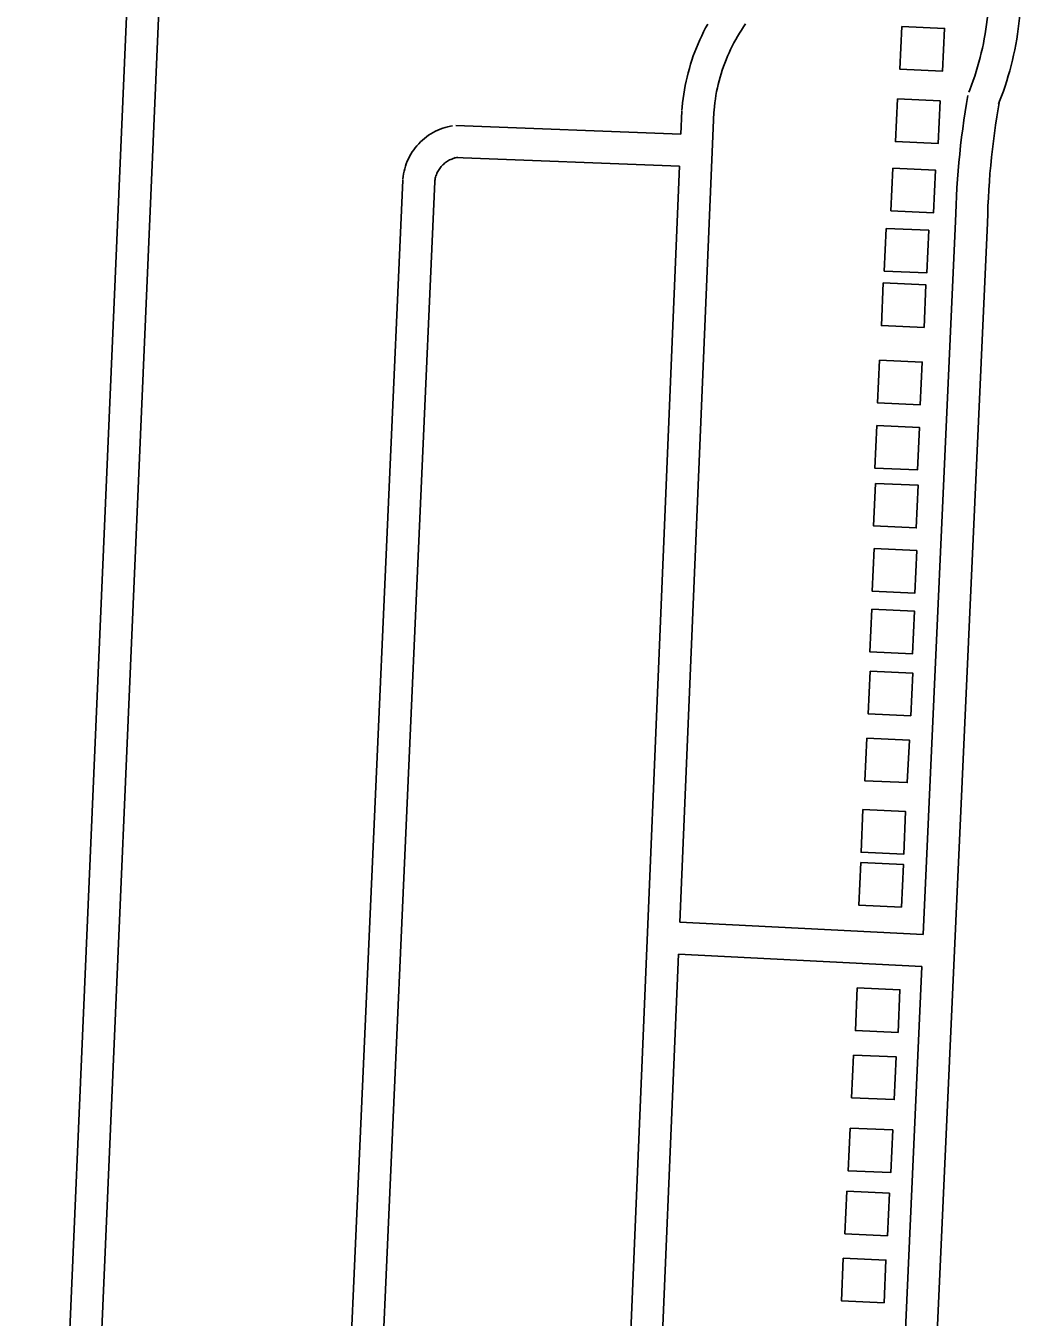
# Model space of a CAD drawing. Extents: x 3683402 to 3721514, y 487807 to 513565.
# Drawn here: x 3691455 to 3692389, y 500460 to 501671 of the extents above; entities that cross this region are included whole.
import ezdxf

# ---------------------------------------------------------------- set-up
doc = ezdxf.new("R2010")
doc.units = 0
doc.layers.add('V-BLDG-OTLN', color=7, linetype='Continuous')
doc.layers.add('V-ROAD-CNTR', color=7, linetype='Continuous')

msp = doc.modelspace()

# ---------------------------------------------------------------- linework, layer by layer
at = {"layer": 'V-BLDG-OTLN'}
for points in [[(3692276.7, 501669.9), (3692274.9, 501629.9), (3692314.9, 501628.1), (3692316.7, 501668.1)], [(3692272.5, 501602), (3692270.7, 501562), (3692310.7, 501560.2), (3692312.5, 501600.2)], [(3692268.2, 501537.1), (3692266.4, 501497.2), (3692306.4, 501495.4), (3692308.2, 501535.3)], [(3692262, 501480.7), (3692260.2, 501440.7), (3692300.1, 501438.9), (3692301.9, 501478.9)], [(3692259.3, 501429.5), (3692257.5, 501389.6), (3692297.5, 501387.8), (3692299.3, 501427.7)], [(3692255.8, 501357.1), (3692254, 501317.1), (3692294, 501315.3), (3692295.8, 501355.3)], [(3692253.1, 501296), (3692251.3, 501256), (3692291.3, 501254.2), (3692293.1, 501294.1)], [(3692252, 501241.6), (3692250.2, 501201.7), (3692290.2, 501199.9), (3692292, 501239.8)], [(3692250.7, 501180.4), (3692248.9, 501140.5), (3692288.9, 501138.7), (3692290.7, 501178.6)], [(3692248.5, 501123.6), (3692246.7, 501083.6), (3692286.7, 501081.8), (3692288.5, 501121.8)], [(3692246.9, 501065.5), (3692245.1, 501025.5), (3692285.1, 501023.7), (3692286.9, 501063.7)], [(3692243.7, 501002.7), (3692241.9, 500962.8), (3692281.8, 500961), (3692283.7, 501000.9)], [(3692240.2, 500935.7), (3692238.4, 500895.7), (3692278.4, 500893.9), (3692280.2, 500933.9)], [(3692238.1, 500886.2), (3692236.3, 500846.2), (3692276.3, 500844.4), (3692278.1, 500884.4)], [(3692234.9, 500768.6), (3692233.1, 500728.6), (3692273.1, 500726.8), (3692274.9, 500766.8)], [(3692231.4, 500705.6), (3692229.6, 500665.6), (3692269.6, 500663.8), (3692271.4, 500703.8)], [(3692228.1, 500637.2), (3692226.3, 500597.2), (3692266.3, 500595.4), (3692268.1, 500635.4)], [(3692225.1, 500578), (3692223.3, 500538), (3692263.2, 500536.2), (3692265, 500576.1)], [(3692221.8, 500515.2), (3692220, 500475.2), (3692260, 500473.4), (3692261.8, 500513.4)]]:
    msp.add_lwpolyline(points, close=True, dxfattribs=at)
at = {"layer": 'V-ROAD-CNTR'}
for points in [[(3691559.6, 501838), (3691550.4, 501701.4), (3691455.2, 499492.2)], [(3691589.2, 501831.2), (3691580.4, 501699.8), (3691512.1, 500116.2)], [(3692358.6, 501708.1), (3692358.5, 501703.5), (3692358.4, 501698.9), (3692358.2, 501694.4), (3692358, 501689.9), (3692357.6, 501685.4), (3692357.2, 501680.9), (3692356.7, 501676.4), (3692356.1, 501671.9), (3692355.5, 501667.4), (3692354.8, 501663), (3692354, 501658.5), (3692353.1, 501654.1), (3692352.2, 501649.7), (3692351.2, 501645.3), (3692350.1, 501640.9), (3692348.9, 501636.5), (3692347.7, 501632.1), (3692346.4, 501627.8), (3692345, 501623.5), (3692343.5, 501619.2), (3692342, 501615), (3692340.4, 501610.7), (3692339.5, 501608.3)], [(3692388.6, 501707.8), (3692388.5, 501702.9), (3692388.4, 501697.9), (3692388.2, 501692.9), (3692387.9, 501687.9), (3692387.5, 501682.9), (3692387.1, 501677.9), (3692386.5, 501672.9), (3692385.9, 501667.9), (3692385.2, 501662.9), (3692384.4, 501658), (3692383.5, 501653), (3692382.5, 501648.1), (3692381.5, 501643.2), (3692380.3, 501638.3), (3692379.1, 501633.4), (3692377.8, 501628.5), (3692376.5, 501623.7), (3692375, 501618.9), (3692373.5, 501614.1), (3692371.9, 501609.3), (3692370.2, 501604.6), (3692368.4, 501599.9), (3692367.4, 501597.4)], [(3692094.7, 501672.3), (3692092.7, 501668.7), (3692090.8, 501665), (3692089, 501661.3), (3692087.3, 501657.6), (3692085.6, 501653.8), (3692084.1, 501650), (3692082.6, 501646.2), (3692081.1, 501642.4), (3692079.8, 501638.5), (3692078.6, 501634.5), (3692077.4, 501630.6), (3692076.3, 501626.6), (3692075.3, 501622.6), (3692074.4, 501618.6), (3692073.6, 501614.6), (3692072.8, 501610.6), (3692072.2, 501606.5), (3692071.6, 501602.4), (3692071.1, 501598.3), (3692070.7, 501594.3), (3692070.5, 501591.6)], [(3692130.2, 501672.5), (3692128.2, 501669.5), (3692126.3, 501666.6), (3692124.4, 501663.7), (3692122.6, 501660.7), (3692120.9, 501657.7), (3692119.2, 501654.6), (3692117.6, 501651.5), (3692116.1, 501648.4), (3692114.6, 501645.2), (3692113.2, 501642.1), (3692111.9, 501638.8), (3692110.6, 501635.6), (3692109.4, 501632.3), (3692108.3, 501629), (3692107.2, 501625.7), (3692106.2, 501622.4), (3692105.3, 501619), (3692104.5, 501615.7), (3692103.7, 501612.3), (3692103, 501608.9), (3692102.4, 501605.4), (3692101.8, 501602), (3692101.3, 501598.5), (3692100.9, 501595.1), (3692100.6, 501591.6), (3692100.4, 501589.2)], [(3692338.6, 501605.4), (3692337.3, 501597.7), (3692336, 501589.8), (3692334.9, 501582), (3692333.8, 501574.1), (3692332.7, 501566.2), (3692331.8, 501558.3), (3692330.9, 501550.4), (3692330.1, 501542.5), (3692329.4, 501534.6), (3692328.8, 501526.7), (3692328.3, 501518.7), (3692327.8, 501510.8), (3692327.5, 501502.9), (3692327.2, 501494.9), (3692327, 501487.1), (3692327, 501487.2)], [(3692368.2, 501600.3), (3692366.9, 501592.7), (3692365.7, 501585.2), (3692364.5, 501577.6), (3692363.5, 501570.1), (3692362.5, 501562.5), (3692361.6, 501554.9), (3692360.8, 501547.3), (3692360, 501539.7), (3692359.3, 501532.1), (3692358.8, 501524.5), (3692358.2, 501516.9), (3692357.8, 501509.2), (3692357.4, 501501.6), (3692357.2, 501494), (3692357, 501486.2), (3692357, 501486.1)], [(3692100.4, 501589.7), (3692068.5, 500830.3)], [(3692070.4, 501591), (3692069.5, 501569)], [(3691855.4, 501576.8), (3691853.3, 501576.4), (3691850.9, 501575.9), (3691848.5, 501575.3), (3691846.1, 501574.5), (3691843.8, 501573.7), (3691841.6, 501572.7), (3691839.3, 501571.7), (3691837.1, 501570.6), (3691835, 501569.3), (3691832.9, 501568), (3691830.9, 501566.6), (3691829, 501565.1), (3691827.1, 501563.5), (3691825.3, 501561.8), (3691823.6, 501560), (3691821.9, 501558.2), (3691820.4, 501556.3), (3691818.9, 501554.3), (3691817.5, 501552.3), (3691816.2, 501550.2), (3691815, 501548), (3691813.9, 501545.8), (3691812.9, 501543.6), (3691812, 501541.3), (3691811.2, 501539), (3691810.5, 501536.6), (3691809.9, 501534.2), (3691809.4, 501531.8), (3691809.1, 501529.4), (3691808.8, 501527.1), (3691808.8, 501526.5)], [(3692069.5, 501569), (3691858.5, 501577)], [(3691860.4, 501547.2), (3691859, 501547), (3691857.9, 501546.7), (3691856.8, 501546.4), (3691855.8, 501546.1), (3691854.7, 501545.7), (3691853.7, 501545.3), (3691852.6, 501544.8), (3691851.6, 501544.3), (3691850.7, 501543.7), (3691849.7, 501543.1), (3691848.8, 501542.5), (3691847.9, 501541.8), (3691847.1, 501541), (3691846.2, 501540.3), (3691845.5, 501539.5), (3691844.7, 501538.7), (3691844, 501537.8), (3691843.3, 501536.9), (3691842.7, 501536), (3691842.1, 501535), (3691841.5, 501534), (3691841, 501533), (3691840.6, 501532), (3691840.2, 501530.9), (3691839.8, 501529.9), (3691839.5, 501528.8), (3691839.2, 501527.7), (3691839, 501526.6), (3691838.8, 501525.5), (3691838.7, 501524.2), (3691838.7, 501524.1)], [(3692068.3, 501539), (3691857.3, 501547)], [(3692068.3, 501539), (3692017.1, 500319.4)], [(3691808.7, 501526), (3691754.9, 500318.2), (3691752.5, 500254.4), (3691754.6, 500185.2)], [(3691838.7, 501524.6), (3691784.9, 500317), (3691782.6, 500254.3), (3691784.2, 500198.1)], [(3692327, 501487.3), (3692296.7, 500818.5)], [(3692356.9, 501486), (3692303.6, 500307.5)], [(3692068.5, 500830.3), (3692296.7, 500818.5)], [(3692067.3, 500800.3), (3692047, 500318.2)], [(3692067.3, 500800.3), (3692295.4, 500788.6)], [(3692295.4, 500788.6), (3692273.7, 500308.8)]]:
    msp.add_lwpolyline(points, dxfattribs=at)

doc.saveas('drawing.dxf')
